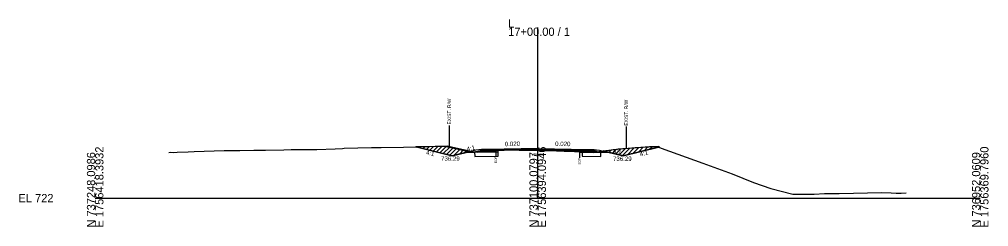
# Model space of a CAD drawing. Extents: x -26 to 4303, y -10 to 9577.
# Drawn here: x -25.7 to 302.8, y 6990.3 to 7060.7 of the extents above; entities that cross this region are included whole.
import ezdxf

# ---------------------------------------------------------------- set-up
doc = ezdxf.new("R2010")
doc.units = 0
for name, color, linetype in [('Exist CMT Pavement', 7, 'Continuous'), ('Old_Level_2', 7, 'Continuous'), ('Pattern 1', 7, 'Continuous'), ('Prop CMT Conc Surface', 7, 'Continuous'), ('Prop CMT Concrete Structures', 7, 'Continuous'), ('Prop CMT Pvmt Course 1', 7, 'Continuous'), ('Prop CMT Pvmt Course 1 CG', 7, 'Continuous'), ('Prop CMT Pvmt Course 1 Wedge', 7, 'Continuous'), ('Prop CMT Pvmt Course 2', 7, 'Continuous'), ('Prop CMT Pvmt Course 2 Wedge', 7, 'Continuous'), ('Prop CMT Pvmt Course 3', 7, 'Continuous'), ('Prop CMT Pvmt Surface', 7, 'Continuous'), ('Prop CMT Pvmt Surface Shoulder', 7, 'Continuous'), ('Prop CMT Pvmt Wedge Surface 1', 7, 'Continuous'), ('Prop CMT Pvmt Wedge Surface 2', 7, 'Continuous'), ('Prop CMT Pvmt Wedge Surface 3', 7, 'Continuous'), ('Prop CMT Shld Paved Course 1', 7, 'Continuous'), ('Prop CMT Shld Paved Course 2', 7, 'Continuous'), ('Prop CMT Shld Paved Course 3', 7, 'Continuous'), ('Prop CMT Slope Grass', 7, 'Continuous'), ('Prop CMT Subgrade Earthwork', 7, 'Continuous'), ('Prop Road Sect_ Recs - UC Shallow (Outline)', 7, 'Continuous'), ('Prop Shade Light', 7, 'Continuous'), ('Prop XS DDE Elevations', 7, 'Continuous'), ('Prop XS Ditch Standard Text', 7, 'Continuous'), ('Prop XS Hydro Elevations', 7, 'Continuous'), ('Prop XS SE Text', 7, 'Continuous'), ('Prop XS Side Slope Text', 7, 'Continuous'), ('Prop XS Wedging', 7, 'Continuous')]:
    doc.layers.add(name, color=color, linetype=linetype)

msp = doc.modelspace()

# ---------------------------------------------------------------- linework, layer by layer
at = {"layer": 'Exist CMT Pavement'}
for points in [[(150, 7016.83), (133, 7016.49)], [(150, 7016.83), (167, 7016.49)]]:
    msp.add_lwpolyline(points, dxfattribs=at)
at = {"layer": 'Old_Level_2'}
for p, q in [((150, 7000), (150, 7057.86)), ((150, 7000), (150, 7057.86)), ((0, 7000), (150, 7000)), ((0, 7000), (150, 7000)), ((150, 7000), (300, 7000)), ((150, 7000), (300, 7000))]:
    msp.add_line(p, q, dxfattribs=at)
at = {"layer": 'Pattern 1'}
for p, q in [((111.16, 7016.79), (111.83, 7017.46)), ((112.3, 7016.51), (113.28, 7017.49)), ((113.43, 7016.22), (114.72, 7017.52)), ((114.56, 7015.94), (116.17, 7017.55)), ((115.69, 7015.66), (117.62, 7017.58)), ((116.82, 7015.37), (119.06, 7017.62)), ((189.81, 7017.03), (190.23, 7017.46)), ((108.9, 7017.35), (108.94, 7017.39)), ((109.08, 7017.27), (109.23, 7017.42)), ((110.03, 7017.07), (110.39, 7017.42)), ((117.95, 7015.09), (120.27, 7017.41)), ((119.08, 7014.81), (121.43, 7017.15)), ((120.22, 7014.53), (122.59, 7016.9)), ((121.58, 7014.47), (123.75, 7016.64)), ((123.46, 7014.95), (124.9, 7016.39)), ((125.35, 7015.42), (126.06, 7016.13)), ((126.88, 7015.53), (127.22, 7015.87)), ((128.32, 7015.56), (128.42, 7015.66)), ((129.76, 7015.59), (130.05, 7015.87)), ((131.21, 7015.62), (131.67, 7016.08)), ((132.65, 7015.65), (133.2, 7016.19)), ((134.09, 7015.68), (134.63, 7016.21)), ((135.54, 7015.71), (136.12, 7016.28)), ((171.37, 7015.57), (171.56, 7015.75)), ((172.76, 7015.54), (173.22, 7016)), ((174.14, 7015.51), (174.88, 7016.24)), ((175.3, 7015.25), (176.54, 7016.49)), ((176.43, 7014.97), (178.1, 7016.64)), ((177.56, 7014.69), (179.65, 7016.77)), ((178.7, 7014.41), (181.19, 7016.9)), ((180.38, 7014.67), (182.74, 7017.03)), ((182.26, 7015.15), (184.27, 7017.15)), ((184.15, 7015.62), (185.76, 7017.23)), ((186.04, 7016.09), (187.25, 7017.31)), ((187.92, 7016.56), (188.74, 7017.38))]:
    msp.add_line(p, q, dxfattribs=at)
for points in [[(121, 7014.33), (125.72, 7015.51), (128.61, 7015.57), (136.65, 7015.73), (136.65, 7016.32), (134.86, 7016.21), (133.61, 7016.23), (131.65, 7016.08), (128.91, 7015.72), (128.27, 7015.64), (126.41, 7016.05), (122.2, 7016.99), (119.27, 7017.62), (111.12, 7017.44), (108.77, 7017.39)], [(170.43, 7015.59), (171.42, 7015.57), (174.28, 7015.51), (179, 7014.33), (191.23, 7017.39), (190.79, 7017.49), (187.84, 7017.34), (184.9, 7017.19), (183.68, 7017.11), (180.96, 7016.88), (178.83, 7016.7), (177.27, 7016.57), (176.76, 7016.52), (175.53, 7016.34), (172.9, 7015.95), (171.57, 7015.75)]]:
    msp.add_lwpolyline(points, close=True, dxfattribs=at)
at = {"layer": 'Prop CMT Conc Surface'}
for points in [[(135.78, 7016.29), (133, 7016.24)], [(133, 7016.24), (133, 7016.03)], [(133, 7016.03), (135.78, 7016.08)], [(135.78, 7016.08), (135.78, 7016.29)], [(164.16, 7016.09), (164.16, 7016.29)], [(164.16, 7016.29), (167, 7016.24)], [(167, 7016.03), (164.16, 7016.09)], [(167, 7016.24), (167, 7016.03)]]:
    msp.add_lwpolyline(points, dxfattribs=at)
at = {"layer": 'Prop CMT Concrete Structures'}
for points in [[(133, 7016.24), (133, 7016.49)], [(135.78, 7016.29), (133, 7016.24)], [(150, 7016.7), (135.78, 7016.42)], [(135.78, 7016.42), (135.78, 7016.29)], [(150, 7016.7), (164.16, 7016.42)], [(164.16, 7016.42), (164.16, 7016.29)], [(164.16, 7016.29), (167, 7016.24)], [(167, 7016.24), (167, 7016.49)]]:
    msp.add_lwpolyline(points, dxfattribs=at)
at = {"layer": 'Prop CMT Pvmt Course 1'}
for points in [[(135.78, 7016.08), (133, 7016.03)], [(133, 7016.03), (133, 7015.7)], [(133, 7015.7), (135.78, 7015.75)], [(135.78, 7015.75), (135.78, 7016.08)], [(164.16, 7016.09), (167, 7016.03)], [(164.16, 7015.75), (164.16, 7016.09)], [(167, 7015.7), (164.16, 7015.75)], [(167, 7016.03), (167, 7015.7)]]:
    msp.add_lwpolyline(points, dxfattribs=at)
at = {"layer": 'Prop CMT Pvmt Course 1 Wedge'}
for points in [[(150, 7016.24), (149.28, 7016.26), (148.81, 7016.27), (148.39, 7016.3), (147.89, 7016.3), (147.62, 7016.3), (147.25, 7016.31), (147.17, 7016.31)], [(147.17, 7016.31), (147.25, 7016.31)], [(147.25, 7016.31), (147.62, 7016.32), (147.89, 7016.33), (148.39, 7016.34), (148.81, 7016.35), (149.28, 7016.35), (150, 7016.37)], [(150, 7016.37), (150, 7016.24)], [(150, 7016.37), (150.24, 7016.36), (151.12, 7016.35), (151.53, 7016.34), (151.81, 7016.33), (152.99, 7016.31), (153.75, 7016.29), (153.88, 7016.29), (154.23, 7016.28), (156.41, 7016.24), (157.26, 7016.22), (158.95, 7016.19), (160.29, 7016.16), (161.48, 7016.14), (161.8, 7016.13), (163.25, 7016.1), (163.71, 7016.09), (164.13, 7016.09), (164.16, 7016.09)], [(164.16, 7015.76), (164.13, 7015.76), (163.71, 7015.8), (163.25, 7015.82), (161.8, 7015.87), (161.48, 7015.87), (160.29, 7015.92), (158.95, 7015.97), (157.26, 7016.02), (156.41, 7016.05), (154.23, 7016.12), (153.88, 7016.13), (153.75, 7016.14), (152.99, 7016.16), (151.81, 7016.19), (151.53, 7016.19), (151.12, 7016.21), (150.24, 7016.23), (150, 7016.24)], [(164.16, 7016.09), (164.16, 7015.76)]]:
    msp.add_lwpolyline(points, dxfattribs=at)
at = {"layer": 'Prop CMT Pvmt Course 2'}
for points in [[(133, 7016.49), (131, 7016.45), (130.74, 7016.19)], [(130.74, 7016.19), (133, 7016.24)], [(133, 7016.24), (133, 7016.49)], [(167, 7016.49), (169, 7016.45), (169.26, 7016.19)], [(167, 7016.24), (167, 7016.49)], [(169.26, 7016.19), (167, 7016.24)]]:
    msp.add_lwpolyline(points, dxfattribs=at)
at = {"layer": 'Prop CMT Pvmt Course 2 Wedge'}
for points in [[(131, 7016.45), (129, 7016.29), (121, 7014.29), (108.54, 7017.4)], [(169, 7016.45), (171, 7016.29), (179, 7014.29), (190.91, 7017.27)]]:
    msp.add_lwpolyline(points, dxfattribs=at)
at = {"layer": 'Prop CMT Pvmt Course 3'}
for points in [[(133, 7016.24), (130.74, 7016.19), (130.53, 7015.98)], [(130.53, 7015.98), (133, 7016.03)], [(133, 7016.03), (133, 7016.24)], [(167, 7016.24), (169.26, 7016.19), (169.47, 7015.98)], [(167, 7016.03), (167, 7016.24)], [(169.47, 7015.98), (167, 7016.03)]]:
    msp.add_lwpolyline(points, dxfattribs=at)
at = {"layer": 'Prop CMT Pvmt Surface'}
for points in [[(150, 7016.58), (133, 7016.24)], [(133, 7016.24), (133, 7016.49)], [(150, 7016.58), (167, 7016.24)], [(167, 7016.24), (167, 7016.49)]]:
    msp.add_lwpolyline(points, dxfattribs=at)
at = {"layer": 'Prop CMT Pvmt Surface Shoulder'}
for points in [[(135.78, 7016.31), (135.84, 7016.32), (136, 7016.32), (136.24, 7016.33), (136.64, 7016.34), (138.17, 7016.32), (138.68, 7016.32), (140.58, 7016.32), (141.21, 7016.32), (142.1, 7016.32), (143.75, 7016.31), (145.13, 7016.31), (146.28, 7016.31), (146.64, 7016.31), (147.25, 7016.31), (147.62, 7016.29), (147.89, 7016.3), (148.39, 7016.29), (148.81, 7016.27), (149.28, 7016.26), (150, 7016.24)], [(150, 7016.24), (150.24, 7016.23), (151.12, 7016.21), (151.53, 7016.19), (151.81, 7016.19), (152.99, 7016.16), (153.75, 7016.14), (153.88, 7016.13), (154.23, 7016.12), (156.41, 7016.05), (157.26, 7016.02), (158.95, 7015.97), (160.29, 7015.92), (161.48, 7015.87), (161.8, 7015.87), (163.25, 7015.82), (163.71, 7015.8), (164.13, 7015.76), (164.16, 7015.76)]]:
    msp.add_lwpolyline(points, dxfattribs=at)
at = {"layer": 'Prop CMT Pvmt Wedge Surface 1'}
for p, q in [((133.02, 7015.57), (125.53, 7015.42)), ((135.78, 7015.63), (133.02, 7015.57)), ((164.18, 7015.63), (166.98, 7015.57)), ((166.98, 7015.57), (174.47, 7015.42))]:
    msp.add_line(p, q, dxfattribs=at)
for points in [[(135.78, 7015.63), (135.78, 7016.31)], [(164.18, 7015.63), (164.16, 7015.76)]]:
    msp.add_lwpolyline(points, dxfattribs=at)
at = {"layer": 'Prop CMT Pvmt Wedge Surface 2'}
for points in [[(135.78, 7016.42), (135.84, 7016.42), (136, 7016.42), (136.24, 7016.43), (136.64, 7016.43), (138.17, 7016.47), (138.68, 7016.48), (140.58, 7016.51), (141.21, 7016.53), (142.1, 7016.54), (143.75, 7016.58), (145.13, 7016.6), (146.28, 7016.63), (146.64, 7016.63), (147.25, 7016.65), (147.62, 7016.65), (147.89, 7016.66), (148.39, 7016.67), (148.81, 7016.68), (149.28, 7016.69), (150, 7016.7)], [(135.78, 7016.32), (135.78, 7016.42)], [(150, 7016.58), (149.28, 7016.56), (148.81, 7016.55), (148.39, 7016.55), (147.89, 7016.53), (147.62, 7016.53), (147.29, 7016.52)], [(150, 7016.7), (150, 7016.58)], [(150, 7016.7), (150.24, 7016.7), (151.12, 7016.68), (151.53, 7016.67), (151.81, 7016.67), (152.99, 7016.64), (153.75, 7016.63), (153.88, 7016.62), (154.23, 7016.62), (156.41, 7016.57), (157.26, 7016.56), (158.95, 7016.52), (160.29, 7016.5), (161.48, 7016.47), (161.8, 7016.47), (163.25, 7016.44), (163.71, 7016.43), (164.13, 7016.42), (164.16, 7016.42)], [(164.16, 7016.29), (164.13, 7016.29), (163.71, 7016.3), (163.25, 7016.31), (161.8, 7016.34), (161.48, 7016.35), (160.29, 7016.37), (158.95, 7016.4), (157.26, 7016.43), (156.41, 7016.45), (154.23, 7016.49), (153.88, 7016.5), (153.75, 7016.5), (152.99, 7016.52), (151.81, 7016.54), (151.53, 7016.55), (151.12, 7016.55), (150.24, 7016.57), (150, 7016.58)], [(164.16, 7016.42), (164.16, 7016.29)]]:
    msp.add_lwpolyline(points, dxfattribs=at)
at = {"layer": 'Prop CMT Pvmt Wedge Surface 3'}
for points in [[(150, 7016.37), (149.28, 7016.35), (148.81, 7016.35), (148.39, 7016.34), (147.89, 7016.33), (147.62, 7016.32), (147.25, 7016.31), (147.17, 7016.31), (146.64, 7016.31), (146.28, 7016.32), (145.13, 7016.31), (143.75, 7016.32), (142.1, 7016.32), (141.21, 7016.33), (140.58, 7016.32), (138.68, 7016.33), (138.17, 7016.33), (137.66, 7016.33)], [(137.66, 7016.33), (138.17, 7016.34)], [(138.17, 7016.34), (138.68, 7016.35), (140.58, 7016.39), (141.21, 7016.4), (142.1, 7016.42), (143.75, 7016.45), (145.13, 7016.48), (146.28, 7016.5), (146.64, 7016.51), (147.25, 7016.52), (147.62, 7016.53), (147.89, 7016.53), (148.39, 7016.55), (148.81, 7016.55), (149.28, 7016.56), (150, 7016.58)], [(150, 7016.58), (150, 7016.37)], [(150, 7016.58), (150.24, 7016.57), (151.12, 7016.55), (151.53, 7016.55), (151.81, 7016.54), (152.99, 7016.52), (153.75, 7016.5), (153.88, 7016.5), (154.23, 7016.49), (156.41, 7016.45), (157.26, 7016.43), (158.95, 7016.4), (160.29, 7016.37), (161.48, 7016.35), (161.8, 7016.34), (163.25, 7016.31), (163.71, 7016.3), (164.13, 7016.29), (164.16, 7016.29)], [(164.16, 7016.09), (164.13, 7016.09), (163.71, 7016.09), (163.25, 7016.1), (161.8, 7016.13), (161.48, 7016.14), (160.29, 7016.16), (158.95, 7016.19), (157.26, 7016.22), (156.41, 7016.24), (154.23, 7016.28), (153.88, 7016.29), (153.75, 7016.29), (152.99, 7016.31), (151.81, 7016.33), (151.53, 7016.34), (151.12, 7016.35), (150.24, 7016.36), (150, 7016.37)], [(164.16, 7016.29), (164.16, 7016.09)]]:
    msp.add_lwpolyline(points, dxfattribs=at)
at = {"layer": 'Prop CMT Shld Paved Course 1'}
for points in [[(133, 7016.03), (133, 7016.49)], [(150, 7016.37), (133, 7016.03)], [(150, 7016.37), (167, 7016.03)], [(167, 7016.03), (167, 7016.49)]]:
    msp.add_lwpolyline(points, dxfattribs=at)
at = {"layer": 'Prop CMT Shld Paved Course 2'}
for points in [[(133, 7016.49), (131, 7016.45)], [(167, 7016.49), (169, 7016.45)]]:
    msp.add_lwpolyline(points, dxfattribs=at)
at = {"layer": 'Prop CMT Shld Paved Course 3'}
for points in [[(150, 7016.83), (133, 7016.49)], [(133, 7016.49), (133, 7016.24)], [(133, 7016.24), (135.78, 7016.29)], [(135.78, 7016.42), (150, 7016.7)], [(135.78, 7016.29), (135.78, 7016.42)], [(150, 7016.83), (167, 7016.49)], [(164.16, 7016.42), (150, 7016.7)], [(164.16, 7016.29), (164.16, 7016.42)], [(167, 7016.24), (164.16, 7016.29)], [(167, 7016.49), (167, 7016.24)]]:
    msp.add_lwpolyline(points, dxfattribs=at)
at = {"layer": 'Prop CMT Slope Grass'}
msp.add_lwpolyline([(24.94, 7015.49), (25.68, 7015.56), (26.41, 7015.49), (27.8, 7015.64), (31.57, 7015.75), (33.53, 7015.8), (40.28, 7016.07), (43.67, 7016.11), (48.99, 7016.15), (53.8, 7016.27), (57.69, 7016.28), (63.94, 7016.39), (66.4, 7016.45), (74.07, 7016.49), (75.1, 7016.51), (81.38, 7016.76), (83.81, 7016.87), (84.36, 7016.89), (93.64, 7017.12), (96.89, 7017.18), (104.48, 7017.31), (117.19, 7017.6), (118.4, 7017.62), (118.97, 7017.5), (120.06, 7017.27), (127.4, 7015.64), (130.37, 7016.04), (132.59, 7016.23), (133.98, 7016.21), (135.84, 7016.32), (136.24, 7016.33), (136.64, 7016.34), (138.17, 7016.33), (138.68, 7016.32), (139.07, 7016.33), (141.21, 7016.32), (142.1, 7016.32), (143.75, 7016.32), (145.13, 7016.31), (146.28, 7016.32), (147.89, 7016.3), (148.81, 7016.27), (149.28, 7016.26), (150, 7016.24), (151.12, 7016.21), (151.53, 7016.19), (152.99, 7016.16), (153.88, 7016.13), (154.23, 7016.12), (156.41, 7016.05), (157.26, 7016.02), (158.95, 7015.97), (160.29, 7015.92), (161.48, 7015.87), (161.83, 7015.87), (162.46, 7015.84), (162.89, 7015.82), (163.71, 7015.8), (164.3, 7015.75), (167.49, 7015.57), (168.83, 7015.48), (175.9, 7016.53), (183.05, 7017.14), (189.92, 7017.49), (191.04, 7017.24), (191.89, 7016.99), (206.02, 7011.88), (215.96, 7008.2), (223.1, 7005.29), (229.05, 7003.29), (236.52, 7001.28), (243.69, 7001.38), (247.17, 7001.51), (252.19, 7001.54), (266.64, 7001.9), (269.84, 7001.8), (271.5, 7001.62), (272.52, 7001.72), (273.21, 7001.67), (274.88, 7001.82)], dxfattribs=at)
at = {"layer": 'Prop CMT Subgrade Earthwork'}
for points in [[(133, 7016.03), (130.53, 7015.98), (130.03, 7015.97), (129.69, 7015.63)], [(129.69, 7015.63), (133, 7015.7)], [(133, 7015.7), (133, 7016.03)], [(167, 7016.03), (169.47, 7015.98), (169.97, 7015.97), (170.31, 7015.63)], [(167, 7015.7), (167, 7016.03)], [(170.31, 7015.63), (167, 7015.7)]]:
    msp.add_lwpolyline(points, dxfattribs=at)
at = {"layer": 'Prop Road Sect_ Recs - UC Shallow (Outline)'}
for points in [[(129.61, 7015.59), (128.61, 7015.57), (128.64, 7014.07), (136.65, 7014.23), (136.65, 7015.73)], [(165.03, 7014.19), (171.36, 7014.07), (171.42, 7015.57), (170.39, 7015.59), (169.7, 7015.48), (168.81, 7015.54), (167.41, 7015.62), (166.8, 7015.66), (165.03, 7015.69)]]:
    msp.add_lwpolyline(points, close=True, dxfattribs=at)
at = {"layer": 'Prop Shade Light'}
for points in [[(129.61, 7015.59), (128.61, 7015.57), (128.64, 7014.07), (136.65, 7014.23), (136.65, 7015.73), (129.61, 7015.59)], [(165.03, 7014.19), (171.36, 7014.07), (171.42, 7015.57), (170.39, 7015.59), (169.7, 7015.48), (168.81, 7015.54), (167.41, 7015.62), (166.8, 7015.66), (165.03, 7015.69), (165.03, 7014.19)]]:
    msp.add_lwpolyline(points, dxfattribs=at)
at = {"layer": 'Prop XS DDE Elevations'}
for points in [[(117.19, 7017.6), (118.4, 7017.62), (118.97, 7017.5), (120.06, 7017.27), (126.87, 7015.76), (125.53, 7015.42), (121, 7014.29), (108.54, 7017.4)], [(172.22, 7015.98), (175.9, 7016.53), (183.05, 7017.14), (189.92, 7017.49), (190.91, 7017.27), (179, 7014.29), (174.47, 7015.42)], [(132.59, 7016.23), (133.98, 7016.21), (135.78, 7016.31), (135.78, 7015.63), (133.02, 7015.57), (125.53, 7015.42), (126.87, 7015.76), (127.4, 7015.64), (130.37, 7016.04)], [(135.84, 7016.32), (136, 7016.32), (136.24, 7016.33)], [(146.28, 7016.31), (146.82, 7016.31), (146.64, 7016.31)], [(147.25, 7016.31), (147.33, 7016.3), (146.82, 7016.31)], [(147.62, 7016.29), (147.89, 7016.3), (147.33, 7016.3)], [(147.89, 7016.3), (148.81, 7016.27), (148.39, 7016.29)], [(150.24, 7016.23), (151.12, 7016.21), (150, 7016.24)], [(151.53, 7016.19), (151.81, 7016.19), (152.99, 7016.16)], [(153.75, 7016.14), (153.88, 7016.13), (152.99, 7016.16)], [(161.8, 7015.87), (163.25, 7015.82), (163.71, 7015.8), (162.89, 7015.82), (162.46, 7015.84), (161.83, 7015.87), (161.48, 7015.87)], [(164.13, 7015.76), (164.16, 7015.76), (163.71, 7015.8)], [(166.98, 7015.57), (167.67, 7015.56), (167.49, 7015.57), (164.3, 7015.75), (164.16, 7015.76), (164.18, 7015.63)], [(167.67, 7015.56), (168.83, 7015.48), (169.16, 7015.53)], [(169.16, 7015.53), (172.22, 7015.98), (174.47, 7015.42)]]:
    msp.add_lwpolyline(points, close=True, dxfattribs=at)
at = {"layer": 'Prop XS Ditch Standard Text'}
for p, q in [((120, 7024.68), (120, 7017.28)), ((180, 7024.28), (180, 7016.88)), ((135.78, 7016.31), (135.78, 7014.26)), ((164.16, 7015.76), (164.16, 7013.71))]:
    msp.add_line(p, q, dxfattribs=at)
at = {"layer": 'Prop XS Wedging'}
for p, q in [((150, 7016.7), (135.78, 7016.42)), ((135.78, 7016.42), (135.78, 7016.31)), ((147.24, 7016.52), (147.04, 7016.31)), ((147.24, 7016.52), (147.04, 7016.31)), ((147.04, 7016.31), (147.24, 7016.52)), ((147.24, 7016.52), (150, 7016.58)), ((147.24, 7016.52), (150, 7016.58)), ((164.16, 7016.42), (150, 7016.7)), ((164.16, 7016.29), (150, 7016.58)), ((164.16, 7016.29), (164.16, 7016.42)), ((164.16, 7016.09), (164.16, 7016.29)), ((164.16, 7015.76), (164.16, 7016.09))]:
    msp.add_line(p, q, dxfattribs=at)
for points in [[(135.78, 7016.31), (135.78, 7016.31), (135.84, 7016.32)], [(135.84, 7016.32), (136.24, 7016.33), (136.64, 7016.34), (138.17, 7016.33), (138.68, 7016.32), (139.07, 7016.33), (141.21, 7016.32), (142.1, 7016.32), (143.75, 7016.32), (145.13, 7016.31), (146.28, 7016.32), (147.04, 7016.31)], [(147.04, 7016.31), (147.89, 7016.3), (148.81, 7016.27), (149.28, 7016.26), (150, 7016.24), (151.12, 7016.21), (151.53, 7016.19), (152.99, 7016.16), (153.88, 7016.13), (154.23, 7016.12), (156.41, 7016.05), (157.26, 7016.02), (158.95, 7015.97), (160.29, 7015.92), (161.48, 7015.87), (161.83, 7015.87), (162.46, 7015.84), (162.89, 7015.82), (163.71, 7015.8), (164.16, 7015.76)], [(150, 7016.58), (150, 7016.58), (147.24, 7016.52)], [(164.16, 7016.29), (150, 7016.58), (150, 7016.58)], [(150, 7016.58), (150, 7016.58), (164.16, 7016.29)]]:
    msp.add_lwpolyline(points, dxfattribs=at)

# ---------------------------------------------------------------- texts
at = {"layer": 'Old_Level_2'}
for s, p in [('L', (140, 7057.86)), ('L', (140, 7057.86)), ('17+00.00 / 1', (140, 7055.06)), ('17+00.00 / 1', (140, 7055.06)), ('EL 722', (-26, 6998.6)), ('EL 722', (-26, 6998.6))]:
    msp.add_text(s, height=2.8, dxfattribs=at).set_placement(p)
for s, p in [('N 737248.0986', (0, 6990)), ('N 737248.0986', (0, 6990)), ('E 1756418.3932', (2.8, 6990)), ('E 1756418.3932', (2.8, 6990)), ('N 737100.0797', (150, 6990)), ('N 737100.0797', (150, 6990)), ('E 1756394.0946', (152.8, 6990)), ('E 1756394.0946', (152.8, 6990)), ('N 736952.0609', (300, 6990)), ('N 736952.0609', (300, 6990)), ('E 1756369.7960', (302.8, 6990)), ('E 1756369.7960', (302.8, 6990))]:
    msp.add_text(s, height=2.8, rotation=90, dxfattribs=at).set_placement(p)
at = {"layer": 'Prop CMT Pvmt Course 1 CG'}
msp.add_text('738.24', height=1, dxfattribs=at).set_placement((147.86, 7014.24))
at = {"layer": 'Prop XS Ditch Standard Text'}
for s, height, p in [('EXIST. R/W', 1.181, (120.59, 7024.98)), ('EXIST. R/W', 1.181, (180.59, 7024.58)), ('EOP', 0.787, (136.17, 7011.87)), ('EOP', 0.787, (164.56, 7011.31))]:
    msp.add_text(s, height=height, rotation=90, dxfattribs=at).set_placement(p)
at = {"layer": 'Prop XS Hydro Elevations'}
for p in [(117.23, 7012.67), (175.51, 7012.61)]:
    msp.add_text('736.29', height=1.5, dxfattribs=at).set_placement(p)
at = {"layer": 'Prop XS SE Text'}
for rotation, p in [(1.1458, (138.86, 7017.6)), (358.8542, (155.9, 7017.71))]:
    msp.add_text('0.020', height=1.5, rotation=rotation, dxfattribs=at).set_placement(p)
at = {"layer": 'Prop XS Side Slope Text'}
for rotation, p in [(14.0362, (126.11, 7015.83)), (345.9638, (112.02, 7014.88)), (345.9638, (175.39, 7015.38)), (14.0362, (184.77, 7014.11))]:
    msp.add_text('4:1', height=1.5, rotation=rotation, dxfattribs=at).set_placement(p)

doc.saveas('drawing.dxf')
